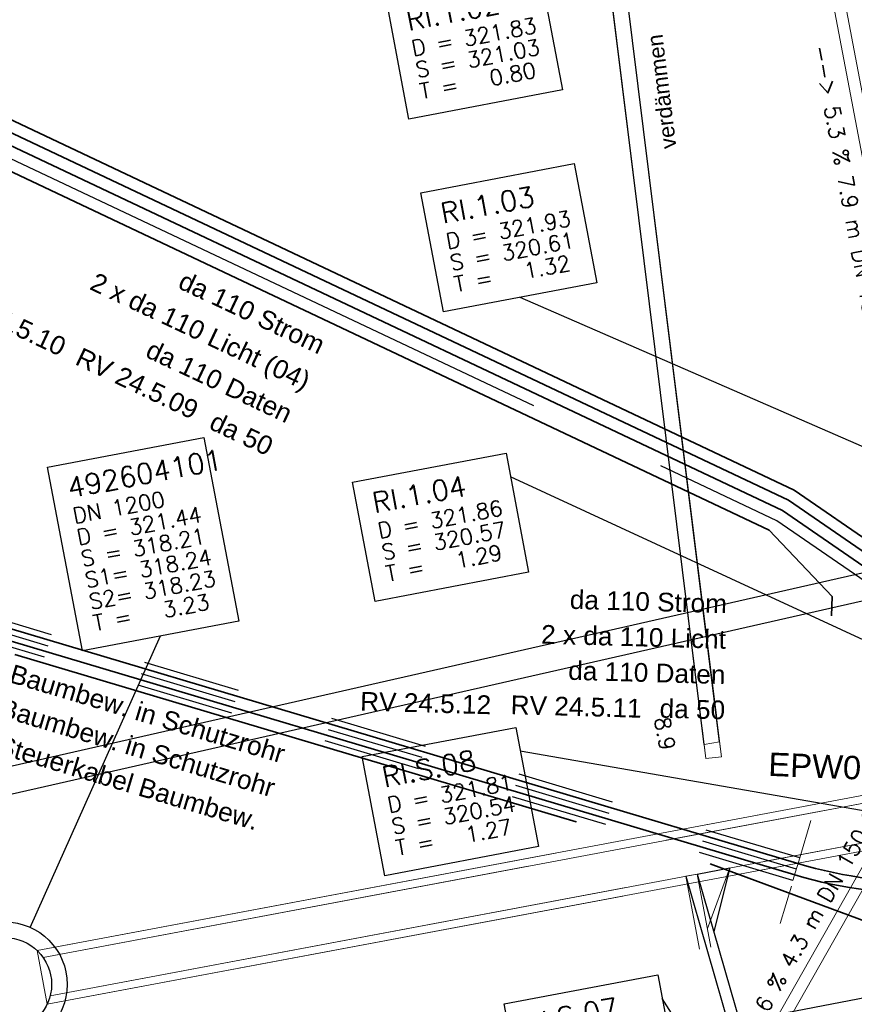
# Model space of a CAD drawing. Header units: metres. Extents: x -502 to 161, y -108 to 174.
# Tile 368 of 656: x -156 to -145, y -30 to -17. Entities that reach past the tile are written whole.
import ezdxf

# ---------------------------------------------------------------- set-up
doc = ezdxf.new("R2010")
doc.units = ezdxf.units.M
doc.header["$LTSCALE"] = 0.1
for name, pattern in [('123', [25.001, 12.501, -12.5]), ('125', [101.6, 100.001, -1.599]), ('126', [101.6, 100.001, -1.599]), ('237', [93, 75, -18]), ('239', [93, 75, -18]), ('86', [101.6, 101.6, 0])]:
    doc.linetypes.add(name, pattern=pattern)
for name, color, linetype in [('BRI31-005.05-5p02-Koordinierung Lageplan 4. BA ZOB West 2022-06-15', 7, 'Continuous'), ('BRI31-005.06-5f07-Koordinierung Lageplan 4. BA ZOB Fernbusbahnh', 7, 'Continuous'), ('BRI31-005.07-5f08-Koordinierung Lageplan 4. BA Radstation - Seeterrasse 2023-05-31', 7, 'Continuous'), ('BRI32-005.02-5f05-Koordinierung Schemaplan 4 BA ZOB Teilbereich', 7, 'Continuous'), ('BRI32-005.03-5f06-Koordinierung Schemaplan 4 BA ZOB Teilbereich 2 Ost - Bahnhofsallee 2023-01-21', 7, 'Continuous')]:
    doc.layers.add(name, color=color, linetype=linetype)
doc.styles.add('Arial', font='arial.ttf')
doc.styles.add('Txt', font='txt_____.ttf')

msp = doc.modelspace()

# ---------------------------------------------------------------- linework, layer by layer
at = {"layer": 'BRI31-005.05-5p02-Koordinierung Lageplan 4. BA ZOB West 2022-06-15', "color": 7, "linetype": '126', "lineweight": 18, "transparency": 33554687}
for p, q in [((-148.15, -14.925), (-146.716, -26.462)), ((-147.952, -14.897), (-146.517, -26.437))]:
    msp.add_line(p, q, dxfattribs=at)
at = {"layer": 'BRI31-005.05-5p02-Koordinierung Lageplan 4. BA ZOB West 2022-06-15', "color": 7, "linetype": 'Continuous', "lineweight": 25, "transparency": 33554687}
for p, q in [((-146.74, -26.281), (-148.149, -14.909)), ((-146.543, -26.245), (-147.95, -14.886)), ((-155.369, -28.624), (-153.701, -24.89)), ((-146.974, -27.969), (-145.478, -33.164)), ((-146.827, -27.941), (-145.331, -33.136))]:
    msp.add_line(p, q, dxfattribs=at)
at = {"layer": 'BRI31-005.05-5p02-Koordinierung Lageplan 4. BA ZOB West 2022-06-15', "color": 7, "linetype": '86', "lineweight": 18, "transparency": 33554687}
for p, q in [((-148.03, -15.887), (-146.716, -26.462)), ((-147.832, -15.862), (-146.517, -26.437))]:
    msp.add_line(p, q, dxfattribs=at)
at = {"layer": 'BRI31-005.05-5p02-Koordinierung Lageplan 4. BA ZOB West 2022-06-15', "color": 7, "linetype": 'Continuous', "lineweight": 18, "transparency": 33554687}
for p, q in [((-155.281, -28.92), (-106.607, -19.768)), ((-155.281, -28.92), (-106.607, -19.768)), ((-155.205, -29.008), (-106.645, -19.877)), ((-155.205, -29.008), (-106.645, -19.877)), ((-155.113, -29.499), (-106.553, -20.368)), ((-155.151, -29.608), (-106.477, -20.456)), ((-155.151, -29.608), (-106.477, -20.456)), ((-145.515, -27.734), (-145.601, -28.022)), ((-146.974, -27.969), (-146.798, -28.902)), ((-146.827, -27.941), (-146.651, -28.875))]:
    msp.add_line(p, q, dxfattribs=at)
at = {"layer": 'BRI31-005.05-5p02-Koordinierung Lageplan 4. BA ZOB West 2022-06-15', "color": 1, "linetype": 'Continuous', "lineweight": 25, "true_color": 0xff0000, "transparency": 33554687}
for p, q in [((-143.858, -22.835), (-149.095, -20.552)), ((-143.337, -25.573), (-149.219, -22.852)), ((-144.263, -27.206), (-149.094, -26.366)), ((-146.379, -30.937), (-147.276, -29.536))]:
    msp.add_line(p, q, dxfattribs=at)
at = {"layer": 'BRI31-005.05-5p02-Koordinierung Lageplan 4. BA ZOB West 2022-06-15', "color": 250, "linetype": 'Continuous', "lineweight": 25, "true_color": 0x333333, "transparency": 33554687}
for p, q in [((-174.713, -30.891), (-141.808, -23.422)), ((-174.635, -31.233), (-141.73, -23.763))]:
    msp.add_line(p, q, dxfattribs=at)
at = {"layer": 'BRI31-005.05-5p02-Koordinierung Lageplan 4. BA ZOB West 2022-06-15', "color": 1, "linetype": '123', "lineweight": 25, "true_color": 0xff0000, "transparency": 33554687}
for p, q in [((-145.515, -27.734), (-158.344, -23.906)), ((-145.558, -27.878), (-158.387, -24.05)), ((-145.601, -28.022), (-158.43, -24.194))]:
    msp.add_line(p, q, dxfattribs=at)
at = {"layer": 'BRI31-005.05-5p02-Koordinierung Lageplan 4. BA ZOB West 2022-06-15', "color": 7, "linetype": 'Continuous', "lineweight": 13, "transparency": 33554687}
for p, q in [((-146.74, -26.281), (-146.543, -26.245)), ((-146.517, -26.437), (-146.716, -26.462)), ((-146.974, -27.969), (-146.827, -27.941)), ((-155.281, -28.92), (-155.151, -29.608))]:
    msp.add_line(p, q, dxfattribs=at)
at = {"layer": 'BRI31-005.05-5p02-Koordinierung Lageplan 4. BA ZOB West 2022-06-15', "color": 1, "linetype": 'Continuous', "lineweight": 18, "true_color": 0xff0000, "transparency": 33554687}
for p, q in [((-145.515, -27.734), (-145.372, -27.255)), ((-145.622, -28.094), (-145.765, -28.573))]:
    msp.add_line(p, q, dxfattribs=at)
at = {"layer": 'BRI31-005.05-5p02-Koordinierung Lageplan 4. BA ZOB West 2022-06-15', "color": 7, "linetype": '125', "lineweight": 18, "transparency": 33554687}
for p, q in [((-146.974, -27.969), (-146.798, -28.902)), ((-146.827, -27.941), (-146.651, -28.875))]:
    msp.add_line(p, q, dxfattribs=at)
at = {"layer": 'BRI31-005.05-5p02-Koordinierung Lageplan 4. BA ZOB West 2022-06-15', "color": 6, "linetype": 'Continuous', "lineweight": 25, "true_color": 0xff00ff, "transparency": 33554687, "flags": 128}
msp.add_lwpolyline([(-12.82, -7.158), (-13.095, -7.168), (-17.675, -7.348), (-25.023, -7.768), (-29.412, -8.089), (-36.588, -9.73), (-36.802, -9.779), (-48.761, -11.229), (-54.858, -12.359), (-60.557, -13.52), (-72.239, -15.979), (-83.939, -18.049), (-95.755, -20.299), (-107.564, -22.629), (-119.371, -24.839), (-124.863, -26.009), (-126.093, -26.149), (-127.248, -26.329), (-138.81, -28.399), (-150.541, -30.649), (-156.633, -31.828), (-162.397, -31.179), (-174.3, -29.339)], dxfattribs=at)
at = {"layer": 'BRI31-005.05-5p02-Koordinierung Lageplan 4. BA ZOB West 2022-06-15', "color": 1, "linetype": 'Continuous', "lineweight": 18, "true_color": 0xff0000, "transparency": 33554687, "flags": 128}
for points in [[(-145.414, -15.054), (-143.932, -22.849), (-143.784, -22.821), (-145.266, -15.026)], [(-146.314, -30.974), (-144.198, -27.243), (-144.328, -27.169), (-146.444, -30.9)]]:
    msp.add_lwpolyline(points, dxfattribs=at)
at = {"layer": 'BRI31-005.05-5p02-Koordinierung Lageplan 4. BA ZOB West 2022-06-15', "color": 7, "linetype": 'Continuous', "lineweight": 18, "transparency": 33554687, "flags": 128}
for points in [[(-150.808, -16.74), (-148.843, -16.367), (-148.554, -17.894), (-150.519, -18.267), (-150.808, -16.74)], [(-150.367, -19.212), (-148.402, -18.839), (-148.113, -20.366), (-150.078, -20.739), (-150.367, -19.212)], [(-155.147, -22.728), (-153.144, -22.348), (-152.698, -24.7), (-154.701, -25.08), (-155.147, -22.728)], [(-151.241, -22.92), (-149.276, -22.547), (-148.987, -24.074), (-150.952, -24.447), (-151.241, -22.92)], [(-151.116, -26.434), (-149.151, -26.061), (-148.862, -27.588), (-150.827, -27.961), (-151.116, -26.434)], [(-146.827, -27.941), (-146.409, -27.862), (-146.696, -28.636)], [(-149.298, -29.604), (-147.333, -29.231), (-147.044, -30.758), (-149.009, -31.131), (-149.298, -29.604)]]:
    msp.add_lwpolyline(points, dxfattribs=at)
at = {"layer": 'BRI31-005.05-5p02-Koordinierung Lageplan 4. BA ZOB West 2022-06-15', "color": 1, "linetype": 'Continuous', "lineweight": 25, "true_color": 0xff0000, "transparency": 33554687, "flags": 128}
for points in [[(-150.808, -16.74), (-148.843, -16.367), (-148.554, -17.894), (-150.519, -18.267), (-150.808, -16.74)], [(-150.367, -19.212), (-148.402, -18.839), (-148.113, -20.366), (-150.078, -20.739), (-150.367, -19.212)], [(-151.241, -22.92), (-149.276, -22.547), (-148.987, -24.074), (-150.952, -24.447), (-151.241, -22.92)], [(-151.116, -26.434), (-149.151, -26.061), (-148.862, -27.588), (-150.827, -27.961), (-151.116, -26.434)], [(-149.298, -29.604), (-147.333, -29.231), (-147.044, -30.758), (-149.009, -31.131), (-149.298, -29.604)]]:
    msp.add_lwpolyline(points, dxfattribs=at)
at = {"layer": 'BRI31-005.05-5p02-Koordinierung Lageplan 4. BA ZOB West 2022-06-15', "color": 3, "linetype": 'Continuous', "lineweight": 35, "true_color": 0x00ff00, "transparency": 33554687, "flags": 128}
msp.add_lwpolyline([(-158.459, -17.429), (-158.213, -17.384), (-158.213, -17.384, -0.15724), (-157.239, -17.511), (-157.239, -17.511), (-145.585, -23.021), (-142.347, -25.25), (-139.694, -25.62), (-139.206, -25.956), (-139.126, -26.39)], format="xyb", dxfattribs=at)
at = {"layer": 'BRI31-005.05-5p02-Koordinierung Lageplan 4. BA ZOB West 2022-06-15', "color": 190, "linetype": 'Continuous', "lineweight": 35, "true_color": 0x7f00ff, "transparency": 33554687, "flags": 128}
for points in [[(-139.273, -26.417), (-139.342, -26.044), (-139.75, -25.763), (-142.403, -25.394), (-145.66, -23.152), (-157.303, -17.647), (-157.303, -17.647, 0.15724), (-158.186, -17.531), (-158.186, -17.531), (-158.432, -17.577)], [(-145.108, -24.634), (-145.101, -24.384), (-145.905, -23.534), (-157.496, -18.053), (-157.496, -18.053, 0.15724), (-158.104, -17.974), (-158.104, -17.974), (-158.35, -18.019)]]:
    msp.add_lwpolyline(points, format="xyb", dxfattribs=at)
at = {"layer": 'BRI31-005.05-5p02-Koordinierung Lageplan 4. BA ZOB West 2022-06-15', "color": 7, "linetype": 'Continuous', "lineweight": 35, "transparency": 33554687, "flags": 128}
msp.add_lwpolyline([(-142.101, -25.783), (-145.735, -23.282), (-157.367, -17.782), (-157.367, -17.782, 0.15724), (-158.159, -17.679), (-158.159, -17.679), (-158.405, -17.724)], format="xyb", dxfattribs=at)
at = {"layer": 'BRI31-005.05-5p02-Koordinierung Lageplan 4. BA ZOB West 2022-06-15', "color": 1, "linetype": '237', "lineweight": 25, "true_color": 0xff0000, "transparency": 33554687, "flags": 128}
msp.add_lwpolyline([(-140.944, -26.548), (-140.944, -26.548, 0.173082), (-141.45, -26.284), (-141.45, -26.284), (-141.714, -26.247), (-141.714, -26.247, -0.152204), (-142.414, -25.917), (-142.414, -25.917), (-143.138, -25.251), (-145.81, -23.413), (-157.432, -17.918, 0.15724), (-158.132, -17.826), (-158.377, -17.872)], format="xyb", dxfattribs=at)
at = {"layer": 'BRI31-005.05-5p02-Koordinierung Lageplan 4. BA ZOB West 2022-06-15', "color": 7, "linetype": '239', "lineweight": 18, "transparency": 33554687, "flags": 128}
for points in [[(-155.151, -29.608), (-106.477, -20.456), (-106.607, -19.768), (-155.281, -28.92)], [(-155.113, -29.499), (-130.328, -24.839), (-106.553, -20.368), (-106.645, -19.877), (-155.205, -29.008)], [(-146.827, -27.941), (-146.409, -27.862), (-146.696, -28.636)]]:
    msp.add_lwpolyline(points, dxfattribs=at)
at = {"layer": 'BRI31-005.05-5p02-Koordinierung Lageplan 4. BA ZOB West 2022-06-15', "color": 142, "linetype": 'Continuous', "lineweight": 35, "true_color": 0x0099cc, "transparency": 33554687, "flags": 128}
msp.add_lwpolyline([(-123.098, -22.271), (-134.099, -24.344), (-134.149, -24.418, -0.236691), (-140.42, -27.899), (-143.69, -28.037, -0.083182), (-145.537, -27.806), (-158.366, -23.978, 0.222583), (-161.087, -24.384, -0.093317), (-163.181, -25.269), (-163.43, -24.77)], format="xyb", dxfattribs=at)
at = {"layer": 'BRI31-005.05-5p02-Koordinierung Lageplan 4. BA ZOB West 2022-06-15', "color": 7, "linetype": 'Continuous', "lineweight": 25, "transparency": 33554687, "flags": 128}
for points in [[(-155.147, -22.728), (-153.144, -22.348), (-152.698, -24.7), (-154.701, -25.08), (-155.147, -22.728)], [(-146.827, -27.941), (-146.409, -27.862), (-146.613, -28.677)]]:
    msp.add_lwpolyline(points, dxfattribs=at)
at = {"layer": 'BRI31-005.05-5p02-Koordinierung Lageplan 4. BA ZOB West 2022-06-15', "color": 5, "linetype": 'Continuous', "lineweight": 35, "true_color": 0x0000ff, "transparency": 33554687, "flags": 128}
msp.add_lwpolyline([(-123.036, -22.565), (-134.132, -24.656, -0.230644), (-140.414, -28.049), (-143.684, -28.186, -0.083182), (-145.579, -27.95), (-158.409, -24.122, 0.222584), (-161.004, -24.509, -0.105774), (-163.454, -25.474), (-182.784, -28.684)], format="xyb", dxfattribs=at)
at = {"layer": 'BRI31-005.05-5p02-Koordinierung Lageplan 4. BA ZOB West 2022-06-15', "color": 35, "linetype": '237', "lineweight": 35, "true_color": 0x99724c, "transparency": 33554687, "flags": 128}
msp.add_lwpolyline([(-182.759, -28.832), (-163.43, -25.622, 0.105774), (-160.921, -24.634, -0.222583), (-158.451, -24.266), (-147.037, -27.672), (-144.749, -28.52), (-144.749, -28.52, 0.135235), (-144.219, -28.566), (-144.219, -28.566)], format="xyb", dxfattribs=at)
at = {"layer": 'BRI31-005.05-5p02-Koordinierung Lageplan 4. BA ZOB West 2022-06-15', "color": 7, "linetype": 'Continuous', "lineweight": 25, "transparency": 33554687}
for radius in [0.8, 0.8, 0.6, 0.6]:
    msp.add_circle((-155.695, -29.354), radius, dxfattribs=at)
at = {"layer": 'BRI31-005.05-5p02-Koordinierung Lageplan 4. BA ZOB West 2022-06-15', "color": 7, "linetype": 'Continuous', "lineweight": 18, "transparency": 33554687}
for radius in [0.8, 0.6]:
    msp.add_circle((-155.695, -29.354), radius, dxfattribs=at)
at = {"layer": 'BRI31-005.06-5f07-Koordinierung Lageplan 4. BA ZOB Fernbusbahnh', "color": 5, "linetype": 'Continuous', "lineweight": 30, "true_color": 0x0000ff, "transparency": 33554687, "flags": 128}
msp.add_lwpolyline([(-134.132, -24.656, -0.230644), (-140.414, -28.049), (-140.414, -28.049), (-143.684, -28.186, -0.083182), (-145.579, -27.95), (-158.409, -24.122, 0.222584), (-161.004, -24.509, -0.105774), (-163.454, -25.474), (-182.784, -28.684)], format="xyb", dxfattribs=at)
at = {"layer": 'BRI31-005.06-5f07-Koordinierung Lageplan 4. BA ZOB Fernbusbahnh', "color": 35, "linetype": '237', "lineweight": 30, "true_color": 0x99724c, "transparency": 33554687, "flags": 128}
msp.add_lwpolyline([(-182.759, -28.832), (-163.43, -25.622, 0.105774), (-160.921, -24.634, -0.222583), (-158.451, -24.266), (-147.037, -27.672), (-144.749, -28.52), (-144.749, -28.52, 0.135235), (-144.219, -28.566), (-144.219, -28.566)], format="xyb", dxfattribs=at)
at = {"layer": 'BRI31-005.07-5f08-Koordinierung Lageplan 4. BA Radstation - Seeterrasse 2023-05-31', "color": 5, "linetype": 'Continuous', "lineweight": 30, "true_color": 0x0000ff, "transparency": 33554687, "flags": 128}
msp.add_lwpolyline([(-134.132, -24.656, -0.230644), (-140.414, -28.049), (-140.414, -28.049), (-143.684, -28.186, -0.083182), (-145.579, -27.95), (-158.409, -24.122, 0.222584), (-161.004, -24.509, -0.105774), (-163.454, -25.474), (-182.784, -28.684)], format="xyb", dxfattribs=at)
msp.add_lwpolyline([(-134.132, -24.656, -0.230644), (-140.414, -28.049), (-140.414, -28.049), (-143.684, -28.186, -0.083182), (-145.579, -27.95), (-158.409, -24.122, 0.222584), (-161.004, -24.509, -0.105774), (-163.454, -25.474), (-182.784, -28.684)], format="xyb", dxfattribs=at)
at = {"layer": 'BRI32-005.02-5f05-Koordinierung Schemaplan 4 BA ZOB Teilbereich', "color": 6, "linetype": 'Continuous', "lineweight": 25, "true_color": 0xff00ff, "transparency": 33554687, "flags": 128}
msp.add_lwpolyline([(-12.82, -7.158), (-13.095, -7.168), (-17.675, -7.348), (-25.023, -7.768), (-29.412, -8.089), (-36.588, -9.73), (-36.802, -9.779), (-48.761, -11.229), (-54.858, -12.359), (-60.557, -13.52), (-72.239, -15.979), (-83.939, -18.049), (-95.755, -20.299), (-107.564, -22.629), (-119.371, -24.839), (-124.863, -26.009), (-126.093, -26.149), (-127.248, -26.329), (-138.81, -28.399), (-150.541, -30.649), (-156.633, -31.828), (-162.397, -31.179), (-174.3, -29.339)], dxfattribs=at)
at = {"layer": 'BRI32-005.03-5f06-Koordinierung Schemaplan 4 BA ZOB Teilbereich 2 Ost - Bahnhofsallee 2023-01-21', "color": 7, "linetype": 'Continuous', "lineweight": 13, "transparency": 33554687}
for p, q in [((-155.281, -28.92), (-106.607, -19.768)), ((-155.281, -28.92), (-106.607, -19.768)), ((-155.205, -29.008), (-106.645, -19.877)), ((-155.205, -29.008), (-106.645, -19.877)), ((-155.113, -29.499), (-106.553, -20.368)), ((-155.151, -29.608), (-106.477, -20.456)), ((-155.151, -29.608), (-106.477, -20.456))]:
    msp.add_line(p, q, dxfattribs=at)
at = {"layer": 'BRI32-005.03-5f06-Koordinierung Schemaplan 4 BA ZOB Teilbereich 2 Ost - Bahnhofsallee 2023-01-21', "color": 6, "linetype": 'Continuous', "lineweight": 20, "true_color": 0xff00ff, "transparency": 33554687, "flags": 128}
msp.add_lwpolyline([(-12.82, -7.158), (-13.095, -7.168), (-17.675, -7.348), (-25.023, -7.768), (-29.412, -8.089), (-36.588, -9.73), (-36.802, -9.779), (-48.761, -11.229), (-54.858, -12.359), (-60.557, -13.52), (-72.239, -15.979), (-83.939, -18.049), (-95.755, -20.299), (-107.564, -22.629), (-119.371, -24.839), (-124.863, -26.009), (-126.093, -26.149), (-127.248, -26.329), (-138.81, -28.399), (-150.541, -30.649), (-156.633, -31.828), (-162.397, -31.179), (-174.3, -29.339)], dxfattribs=at)
at = {"layer": 'BRI32-005.03-5f06-Koordinierung Schemaplan 4 BA ZOB Teilbereich 2 Ost - Bahnhofsallee 2023-01-21', "color": 7, "linetype": '239', "lineweight": 13, "transparency": 33554687, "flags": 128}
for points in [[(-155.151, -29.608), (-106.477, -20.456), (-106.607, -19.768), (-155.281, -28.92)], [(-155.113, -29.499), (-130.328, -24.839), (-106.553, -20.368), (-106.645, -19.877), (-155.205, -29.008)]]:
    msp.add_lwpolyline(points, dxfattribs=at)
at = {"layer": 'BRI32-005.03-5f06-Koordinierung Schemaplan 4 BA ZOB Teilbereich 2 Ost - Bahnhofsallee 2023-01-21', "color": 142, "linetype": 'Continuous', "lineweight": 30, "true_color": 0x0099cc, "transparency": 33554687, "flags": 128}
msp.add_lwpolyline([(-134.149, -24.418, -0.236691), (-140.42, -27.899), (-140.42, -27.899), (-143.69, -28.037, -0.083182), (-145.537, -27.806), (-158.366, -23.978, 0.222583), (-161.087, -24.384, -0.093318), (-163.181, -25.269), (-163.43, -24.77)], format="xyb", dxfattribs=at)
at = {"layer": 'BRI32-005.03-5f06-Koordinierung Schemaplan 4 BA ZOB Teilbereich 2 Ost - Bahnhofsallee 2023-01-21', "color": 5, "linetype": 'Continuous', "lineweight": 30, "true_color": 0x0000ff, "transparency": 33554687, "flags": 128}
msp.add_lwpolyline([(-134.132, -24.656, -0.230644), (-140.414, -28.049), (-140.414, -28.049), (-143.684, -28.186, -0.083182), (-145.579, -27.95), (-158.409, -24.122, 0.222584), (-161.004, -24.509, -0.105774), (-163.454, -25.474), (-182.784, -28.684)], format="xyb", dxfattribs=at)

# ---------------------------------------------------------------- texts
at = {"layer": 'BRI31-005.05-5p02-Koordinierung Lageplan 4. BA ZOB West 2022-06-15', "color": 1, "true_color": 0xff0000, "transparency": 33554687, "attachment_point": 1, "line_spacing_factor": 0.25}
for s, insert, char_height, rotation, style in [('RI.1.02', (-150.575, -16.88), 0.26, 10.737, 'Txt'), ('D = 321.83', (-150.501, -17.267), 0.2, 10.737, 'Txt'), ('verdämmen', (-147.291, -18.661), 0.2, 97.0843, 'Arial'), ('S = 321.03', (-150.449, -17.543), 0.2, 10.737, 'Txt'), ('--> 5.3 % 7.9 m DN 150 PP', (-145.156, -17.305), 0.2, 280.7647, 'Txt'), ('T =   0.80', (-150.397, -17.818), 0.2, 10.737, 'Txt'), ('RI.1.03', (-150.134, -19.352), 0.26, 10.737, 'Txt'), ('D = 321.93', (-150.06, -19.739), 0.2, 10.737, 'Txt'), ('S = 320.61', (-150.008, -20.015), 0.2, 10.737, 'Txt'), ('T =   1.32', (-149.956, -20.29), 0.2, 10.737, 'Txt'), ('RV 24.5.10', (-156.401, -20.378), 0.24, 334.6933, 'Arial'), ('RV 24.5.09', (-154.706, -21.187), 0.24, 334.6933, 'Arial'), ('da 50', (-152.991, -22.012), 0.24, 334.6933, 'Arial'), ('RI.1.04', (-151.008, -23.06), 0.26, 10.737, 'Txt'), ('D = 321.86', (-150.934, -23.447), 0.2, 10.737, 'Txt'), ('S = 320.57', (-150.882, -23.723), 0.2, 10.737, 'Txt'), ('T =   1.29', (-150.83, -23.998), 0.2, 10.737, 'Txt'), ('RV 24.5.12', (-151.14, -25.606), 0.24, 358.391, 'Arial'), ('RV 24.5.11', (-149.212, -25.651), 0.24, 358.391, 'Arial'), ('da 50', (-147.305, -25.696), 0.24, 358.391, 'Arial'), ('RI.S.08', (-150.883, -26.574), 0.26, 10.737, 'Txt'), ('D = 321.81', (-150.809, -26.961), 0.2, 10.737, 'Txt'), ('S = 320.54', (-150.757, -27.237), 0.2, 10.737, 'Txt'), ('T =   1.27', (-150.705, -27.512), 0.2, 10.737, 'Txt'), ('--> 1.6 % 4.3 m DN 150 PP', (-146.614, -30.539), 0.2, 60.4407, 'Txt'), ('RI.S.07', (-149.065, -29.744), 0.26, 10.737, 'Txt')]:
    msp.add_mtext(s, dxfattribs=dict(at, insert=insert, char_height=char_height, rotation=rotation, style=style))
at = {"layer": 'BRI31-005.05-5p02-Koordinierung Lageplan 4. BA ZOB West 2022-06-15', "color": 190, "true_color": 0x7f00ff, "transparency": 33554687, "attachment_point": 1, "line_spacing_factor": 0.25, "style": 'Arial'}
for s, insert, char_height, rotation in [('2 x da 110 Licht (04)', (-154.519, -20.225), 0.24, 334.6933), ('2 x da 110 Licht', (-148.822, -24.748), 0.24, 358.391), ('EPW08', (-145.909, -26.382), 0.3, 357.6636)]:
    msp.add_mtext(s, dxfattribs=dict(at, insert=insert, char_height=char_height, rotation=rotation))
at = {"layer": 'BRI31-005.05-5p02-Koordinierung Lageplan 4. BA ZOB West 2022-06-15', "color": 7, "transparency": 33554687, "attachment_point": 1, "line_spacing_factor": 0.25}
for s, insert, char_height, rotation, style in [('da 110 Strom', (-153.389, -20.21), 0.24, 334.6933, 'Arial'), ('da 110 Daten', (-153.806, -21.091), 0.24, 334.6933, 'Arial'), ('492604101', (-154.913, -22.868), 0.26, 10.737, 'Txt'), ('DN 1200', (-154.839, -23.256), 0.2, 10.737, 'Txt'), ('D = 321.44', (-154.787, -23.531), 0.2, 10.737, 'Txt'), ('S = 318.21', (-154.735, -23.806), 0.2, 10.737, 'Txt'), ('S1= 318.24', (-154.683, -24.081), 0.2, 10.737, 'Txt'), ('S2= 318.23', (-154.631, -24.356), 0.2, 10.737, 'Txt'), ('da 110 Strom', (-148.455, -24.302), 0.24, 358.391, 'Arial'), ('T =   3.23', (-154.579, -24.631), 0.2, 10.737, 'Txt'), ('da 110 Daten', (-148.475, -25.211), 0.24, 358.391, 'Arial'), ('8.9', (-147.183, -25.912), 0.2, 280.6486, 'Txt')]:
    msp.add_mtext(s, dxfattribs=dict(at, insert=insert, char_height=char_height, rotation=rotation, style=style))
at = {"layer": 'BRI31-005.05-5p02-Koordinierung Lageplan 4. BA ZOB West 2022-06-15', "color": 5, "true_color": 0x0000ff, "transparency": 33554687, "char_height": 0.24, "attachment_point": 1, "rotation": 343.385, "line_spacing_factor": 0.25, "style": 'Arial'}
for s, insert in [('Druckltg. Baumbew. in Schutzrohr', (-156.939, -24.844)), ('Druckltg. Baumbew. in Schutzrohr', (-157.067, -25.279)), ('da 110 Steuerkabel Baumbew.', (-156.81, -25.841))]:
    msp.add_mtext(s, dxfattribs=dict(at, insert=insert))

doc.saveas('drawing.dxf')
